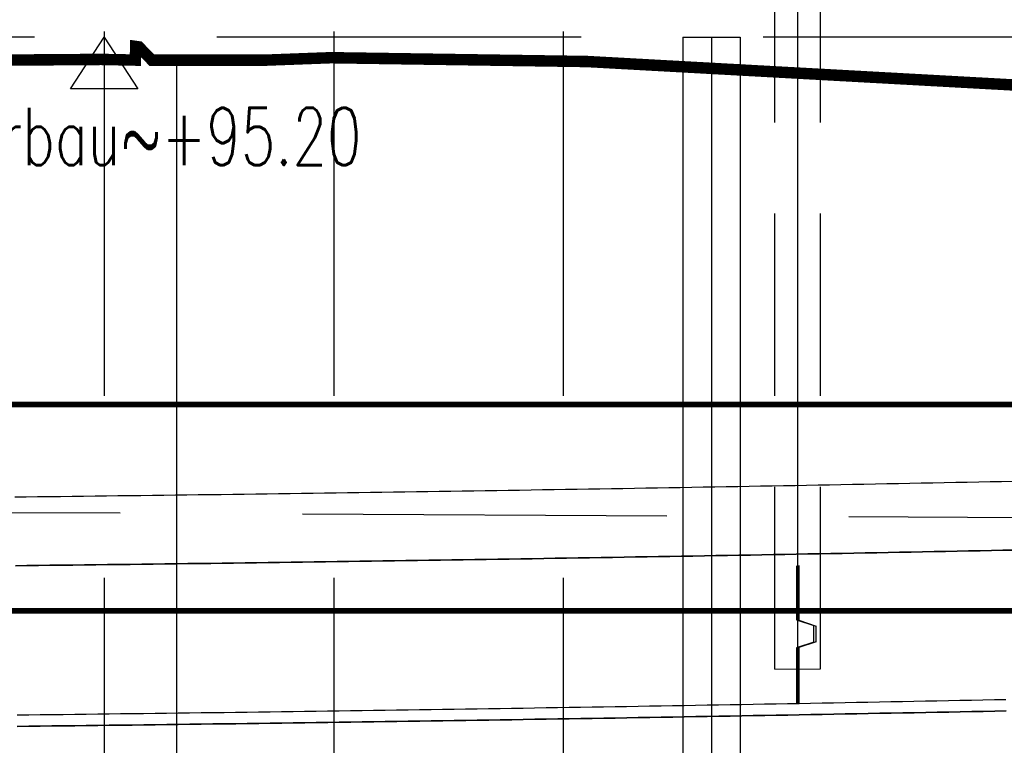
# Model space of a CAD drawing. Header units: metres. Extents: x 3458045 to 3462392, y 5482308 to 5484762.
# Tile 361 of 458: x 3461186 to 3461195, y 5483999 to 5484005. Entities that reach past the tile are written whole.
import ezdxf

# ---------------------------------------------------------------- set-up
doc = ezdxf.new("R2010")
doc.units = ezdxf.units.M
for name, pattern in [('AUSGEZOGEN', [2, 1, 1]), ('VERDECKT', [9.525, 6.35, -3.175]), ('VERDECKT2', [4.7625, 3.175, -1.5875])]:
    doc.linetypes.add(name, pattern=pattern)
doc.layers.get('0').update_dxf_attribs({"linetype": 'CONTINUOUS'})
for name, color, linetype in [('SP_BAUGRUBE-TEXT', 210, 'AUSGEZOGEN'), ('SP_BAUGRUBE-VERBAU', 210, 'AUSGEZOGEN'), ('SP_FUGENBÄNDER', 2, 'AUSGEZOGEN'), ('SP_GELÄNDE-BESTAND', 251, 'CONTINUOUS'), ('SP_GRADIENTE', 3, 'CONTINUOUS'), ('SP_HW10', 170, 'VERDECKT'), ('SP_HW100', 170, 'VERDECKT'), ('SP_Tangentenband', 1, 'CONTINUOUS'), ('SP_Trogwand_L7+8', 2, 'CONTINUOUS'), ('SP_Tunnelsohle_L6-Schnitt', 2, 'CONTINUOUS'), ('SP_Tunnelsohle_L7+8-Schnitt', 2, 'CONTINUOUS'), ('SP_Tunnelsohle_Sauberkeitsschicht', 1, 'CONTINUOUS')]:
    doc.layers.add(name, color=color, linetype=linetype)
doc.layers.add('SP_HILF', color=6, linetype='CONTINUOUS', plot=False)
doc.layers.add('SP_Höhenplan-Beschriftung-Linien-Bestandsgelände', color=7, linetype='CONTINUOUS', lineweight=25)
doc.styles.add('SP_F', font='romans.shx', dxfattribs={"width": 0.7, "bigfont": 'sp_f.shx'})
doc.linetypes.add('ZICKZACK', pattern='A,0.00254,-5.08,[131,ltypeshp.shx,S=5.08,R=0,X=-5.08,Y=0],-10.16,[131,ltypeshp.shx,S=5.08,R=180,X=5.08,Y=0],-5.08', length=20.32254)

# ---------------------------------------------------------------- blocks, each defined once
blk = doc.blocks.new('SOF_LEVELMARK_FINISHED')
at = {"color": 0, "linetype": 'Continuous'}
for p, q in [((0, 0), (-0.65, 1)), ((-0.65, 1), (0.65, 1)), ((0.65, 1), (0, 0))]:
    blk.add_line(p, q, dxfattribs=at)

msp = doc.modelspace()

# ---------------------------------------------------------------- linework, layer by layer
at = {"layer": 'SP_BAUGRUBE-VERBAU', "linetype": 'VERDECKT2'}
for p, q in [((3461187.1417, 5484005.0371), (3461187.1417, 5483993.1068)), ((3461189.1417, 5484005.0371), (3461189.1417, 5483993.0968)), ((3461191.1417, 5484005.0371), (3461191.1417, 5483993.0868)), ((3461243.6844, 5484004.9871), (3461183.1417, 5484004.9871))]:
    msp.add_line(p, q, dxfattribs=at)
at = {"layer": 'SP_BAUGRUBE-VERBAU'}
for p, q in [((3461192.1844, 5484004.9871), (3461192.1844, 5483993.0868)), ((3461192.1844, 5484004.9871), (3461192.6844, 5484004.9871)), ((3461192.6844, 5484004.9871), (3461192.6844, 5483993.0868))]:
    msp.add_line(p, q, dxfattribs=at)
at = {"layer": 'SP_BAUGRUBE-VERBAU', "linetype": 'ZICKZACK', "ltscale": 0.2}
msp.add_line((3461192.4344, 5484004.9871), (3461192.4344, 5483993.0868), dxfattribs=at)
at = {"layer": 'SP_FUGENBÄNDER', "color": 1, "linetype": 'VERDECKT2', "ltscale": 0.5}
for p, q in [((3461192.9844, 5483999.4808), (3461192.9844, 5484006.1824)), ((3461193.3844, 5483999.4809), (3461193.3844, 5484006.1825))]:
    msp.add_line(p, q, dxfattribs=at)
at = {"layer": 'SP_FUGENBÄNDER'}
msp.add_lwpolyline([(3461192.9844, 5483999.4808), (3461193.3844, 5483999.4809)], dxfattribs=at)
at = {"layer": 'SP_GELÄNDE-BESTAND', "const_width": 0.1}
msp.add_lwpolyline([(3461186.2954, 5484004.7871), (3461187.1142, 5484004.793), (3461187.4133, 5484004.7871), (3461187.4165, 5484004.9059), (3461187.4434, 5484004.9021), (3461187.5571, 5484004.7871), (3461187.773, 5484004.7871), (3461188.2738, 5484004.7871), (3461188.5611, 5484004.7871), (3461189.1164, 5484004.8079), (3461189.1844, 5484004.8069), (3461191.3513, 5484004.7745), (3461194.1844, 5484004.6188), (3461199.1844, 5484004.344)], dxfattribs=at)
at = {"layer": 'SP_GRADIENTE'}
msp.add_lwpolyline([(3461186.3619, 5484000.9808), (3461186.4619, 5484000.9819), (3461186.5619, 5484000.9831), (3461186.6619, 5484000.9842), (3461186.7619, 5484000.9854), (3461186.8619, 5484000.9866), (3461186.9619, 5484000.9878), (3461187.0619, 5484000.989), (3461187.1619, 5484000.9902), (3461187.2619, 5484000.9914), (3461187.3619, 5484000.9927), (3461187.4619, 5484000.9939), (3461187.5619, 5484000.9951), (3461187.6619, 5484000.9964), (3461187.7619, 5484000.9977), (3461187.8619, 5484000.999), (3461187.9619, 5484001.0003), (3461188.0619, 5484001.0016), (3461188.1619, 5484001.0029), (3461188.2619, 5484001.0042), (3461188.3619, 5484001.0055), (3461188.4619, 5484001.0069), (3461188.5619, 5484001.0082), (3461188.6619, 5484001.0096), (3461188.7619, 5484001.011), (3461188.8619, 5484001.0124), (3461188.9619, 5484001.0137), (3461189.0619, 5484001.0152), (3461189.1619, 5484001.0166), (3461189.2619, 5484001.018), (3461189.3619, 5484001.0194), (3461189.4619, 5484001.0209), (3461189.5619, 5484001.0223), (3461189.6619, 5484001.0238), (3461189.7619, 5484001.0252), (3461189.8619, 5484001.0267), (3461189.9619, 5484001.0282), (3461190.0619, 5484001.0297), (3461190.1619, 5484001.0312), (3461190.2619, 5484001.0328), (3461190.3619, 5484001.0343), (3461190.4619, 5484001.0358), (3461190.5619, 5484001.0374), (3461190.6619, 5484001.0389), (3461190.7619, 5484001.0405), (3461190.8619, 5484001.0421), (3461190.9619, 5484001.0437), (3461191.0619, 5484001.0453), (3461191.1619, 5484001.0469), (3461191.2619, 5484001.0485), (3461191.3619, 5484001.0502), (3461191.4619, 5484001.0518), (3461191.5619, 5484001.0534), (3461191.6619, 5484001.0551), (3461191.7619, 5484001.0568), (3461191.8619, 5484001.0585), (3461191.9619, 5484001.0601), (3461192.0619, 5484001.0618), (3461192.1619, 5484001.0636), (3461192.2619, 5484001.0653), (3461192.3619, 5484001.067), (3461192.4619, 5484001.0688), (3461192.5619, 5484001.0705), (3461192.6619, 5484001.0723), (3461192.7619, 5484001.074), (3461192.8619, 5484001.0758), (3461192.9619, 5484001.0776), (3461193.0619, 5484001.0794), (3461193.1619, 5484001.0812), (3461193.2619, 5484001.083), (3461193.3619, 5484001.0849), (3461193.4619, 5484001.0867), (3461193.5619, 5484001.0885), (3461193.6619, 5484001.0904), (3461193.7619, 5484001.0923), (3461193.8619, 5484001.0942), (3461193.9619, 5484001.096), (3461194.0619, 5484001.0979), (3461194.1619, 5484001.0998), (3461194.2619, 5484001.1018), (3461194.3619, 5484001.1037), (3461194.4619, 5484001.1056), (3461194.5619, 5484001.1076), (3461194.6619, 5484001.1095), (3461194.7619, 5484001.1115), (3461194.8619, 5484001.1135), (3461194.9619, 5484001.1155), (3461195.0619, 5484001.1175)], dxfattribs=at)
at = {"layer": 'SP_HILF', "color": 1}
for points in [[(3461195.0739, 5484000.5176), (3461194.9739, 5484000.5156), (3461194.8738, 5484000.5136), (3461194.7737, 5484000.5116), (3461194.6737, 5484000.5097), (3461194.5736, 5484000.5077), (3461194.4736, 5484000.5057), (3461194.3735, 5484000.5038), (3461194.2735, 5484000.5019), (3461194.1734, 5484000.5), (3461194.0733, 5484000.498), (3461193.9733, 5484000.4961), (3461193.8732, 5484000.4943), (3461193.7732, 5484000.4924), (3461193.6731, 5484000.4905), (3461193.573, 5484000.4886), (3461193.473, 5484000.4868), (3461193.3729, 5484000.485), (3461193.2729, 5484000.4831), (3461193.1728, 5484000.4813), (3461193.0727, 5484000.4795), (3461192.9727, 5484000.4777), (3461192.8726, 5484000.4759), (3461192.7726, 5484000.4741), (3461192.6725, 5484000.4724), (3461192.5724, 5484000.4706), (3461192.4724, 5484000.4688), (3461192.3723, 5484000.4671), (3461192.2723, 5484000.4654), (3461192.1722, 5484000.4636), (3461192.0721, 5484000.4619), (3461191.9721, 5484000.4602), (3461191.872, 5484000.4585), (3461191.772, 5484000.4569), (3461191.6719, 5484000.4552), (3461191.5718, 5484000.4535), (3461191.4718, 5484000.4519), (3461191.3717, 5484000.4502), (3461191.2717, 5484000.4486), (3461191.1716, 5484000.447), (3461191.0715, 5484000.4454), (3461190.9715, 5484000.4438), (3461190.8714, 5484000.4422), (3461190.7714, 5484000.4406), (3461190.6713, 5484000.439), (3461190.5713, 5484000.4375), (3461190.4712, 5484000.4359), (3461190.3711, 5484000.4344), (3461190.2711, 5484000.4328), (3461190.171, 5484000.4313), (3461190.071, 5484000.4298), (3461189.9709, 5484000.4283), (3461189.8708, 5484000.4268), (3461189.7708, 5484000.4253), (3461189.6707, 5484000.4238), (3461189.5707, 5484000.4224), (3461189.4706, 5484000.4209), (3461189.3705, 5484000.4195), (3461189.2705, 5484000.418), (3461189.1704, 5484000.4166), (3461189.0704, 5484000.4152), (3461188.9703, 5484000.4138), (3461188.8702, 5484000.4124), (3461188.7702, 5484000.411), (3461188.6701, 5484000.4097), (3461188.5701, 5484000.4083), (3461188.47, 5484000.4069), (3461188.3699, 5484000.4056), (3461188.2699, 5484000.4043), (3461188.1698, 5484000.4029), (3461188.0698, 5484000.4016), (3461187.9697, 5484000.4003), (3461187.8696, 5484000.399), (3461187.7696, 5484000.3977), (3461187.6695, 5484000.3965), (3461187.5695, 5484000.3952), (3461187.4694, 5484000.3939), (3461187.3693, 5484000.3927), (3461187.2693, 5484000.3915), (3461187.1692, 5484000.3902), (3461187.0692, 5484000.389), (3461186.9691, 5484000.3878), (3461186.869, 5484000.3866), (3461186.769, 5484000.3854), (3461186.6689, 5484000.3843), (3461186.5689, 5484000.3831), (3461186.4688, 5484000.3819), (3461186.3688, 5484000.3808)], [(3461186.3835, 5483999.0809), (3461186.4837, 5483999.082), (3461186.5839, 5483999.0832), (3461186.6841, 5483999.0843), (3461186.7843, 5483999.0855), (3461186.8845, 5483999.0867), (3461186.9846, 5483999.0879), (3461187.0848, 5483999.0891), (3461187.185, 5483999.0903), (3461187.2852, 5483999.0916), (3461187.3854, 5483999.0928), (3461187.4856, 5483999.094), (3461187.5858, 5483999.0953), (3461187.686, 5483999.0966), (3461187.7861, 5483999.0978), (3461187.8863, 5483999.0991), (3461187.9865, 5483999.1004), (3461188.0867, 5483999.1017), (3461188.1869, 5483999.103), (3461188.2871, 5483999.1044), (3461188.3873, 5483999.1057), (3461188.4875, 5483999.1071), (3461188.5877, 5483999.1084), (3461188.6878, 5483999.1098), (3461188.788, 5483999.1112), (3461188.8882, 5483999.1125), (3461188.9884, 5483999.1139), (3461189.0886, 5483999.1153), (3461189.1888, 5483999.1168), (3461189.289, 5483999.1182), (3461189.3892, 5483999.1196), (3461189.4893, 5483999.1211), (3461189.5895, 5483999.1225), (3461189.6897, 5483999.124), (3461189.7899, 5483999.1255), (3461189.8901, 5483999.1269), (3461189.9903, 5483999.1284), (3461190.0905, 5483999.1299), (3461190.1907, 5483999.1315), (3461190.2909, 5483999.133), (3461190.391, 5483999.1345), (3461190.4912, 5483999.1361), (3461190.5914, 5483999.1376), (3461190.6916, 5483999.1392), (3461190.7918, 5483999.1408), (3461190.892, 5483999.1423), (3461190.9922, 5483999.1439), (3461191.0924, 5483999.1455), (3461191.1925, 5483999.1471), (3461191.2927, 5483999.1488), (3461191.3929, 5483999.1504), (3461191.4931, 5483999.1521), (3461191.5933, 5483999.1537), (3461191.6935, 5483999.1554), (3461191.7937, 5483999.157), (3461191.8939, 5483999.1587), (3461191.9941, 5483999.1604), (3461192.0942, 5483999.1621), (3461192.1944, 5483999.1638), (3461192.2946, 5483999.1656), (3461192.3948, 5483999.1673), (3461192.495, 5483999.169), (3461192.5952, 5483999.1708), (3461192.6954, 5483999.1726), (3461192.7956, 5483999.1743), (3461192.8958, 5483999.1761), (3461192.9959, 5483999.1779), (3461193.0961, 5483999.1797), (3461193.1963, 5483999.1815), (3461193.2965, 5483999.1833), (3461193.3967, 5483999.1852), (3461193.4969, 5483999.187), (3461193.5971, 5483999.1889), (3461193.6973, 5483999.1907), (3461193.7974, 5483999.1926), (3461193.8976, 5483999.1945), (3461193.9978, 5483999.1964), (3461194.098, 5483999.1983), (3461194.1982, 5483999.2002), (3461194.2984, 5483999.2021), (3461194.3986, 5483999.204), (3461194.4988, 5483999.206), (3461194.599, 5483999.2079), (3461194.6991, 5483999.2099), (3461194.7993, 5483999.2119), (3461194.8995, 5483999.2139), (3461194.9997, 5483999.2158)]]:
    msp.add_lwpolyline(points, dxfattribs=at)
at = {"layer": 'SP_HILF', "color": 6}
msp.add_lwpolyline([(3461195.0017, 5483999.1159), (3461194.9015, 5483999.1139), (3461194.8013, 5483999.1119), (3461194.7011, 5483999.1099), (3461194.6009, 5483999.108), (3461194.5007, 5483999.106), (3461194.4005, 5483999.1041), (3461194.3003, 5483999.1021), (3461194.2001, 5483999.1002), (3461194.0999, 5483999.0983), (3461193.9997, 5483999.0964), (3461193.8995, 5483999.0945), (3461193.7993, 5483999.0926), (3461193.6991, 5483999.0907), (3461193.5989, 5483999.0889), (3461193.4987, 5483999.087), (3461193.3985, 5483999.0852), (3461193.2983, 5483999.0834), (3461193.1981, 5483999.0815), (3461193.0979, 5483999.0797), (3461192.9977, 5483999.0779), (3461192.8975, 5483999.0761), (3461192.7973, 5483999.0743), (3461192.6971, 5483999.0726), (3461192.5969, 5483999.0708), (3461192.4967, 5483999.0691), (3461192.3965, 5483999.0673), (3461192.2963, 5483999.0656), (3461192.1961, 5483999.0639), (3461192.0959, 5483999.0621), (3461191.9957, 5483999.0604), (3461191.8955, 5483999.0587), (3461191.7953, 5483999.0571), (3461191.6952, 5483999.0554), (3461191.595, 5483999.0537), (3461191.4948, 5483999.0521), (3461191.3946, 5483999.0504), (3461191.2944, 5483999.0488), (3461191.1942, 5483999.0472), (3461191.094, 5483999.0455), (3461190.9938, 5483999.0439), (3461190.8936, 5483999.0423), (3461190.7934, 5483999.0408), (3461190.6932, 5483999.0392), (3461190.593, 5483999.0376), (3461190.4928, 5483999.0361), (3461190.3926, 5483999.0345), (3461190.2924, 5483999.033), (3461190.1922, 5483999.0315), (3461190.092, 5483999.03), (3461189.9918, 5483999.0284), (3461189.8916, 5483999.027), (3461189.7914, 5483999.0255), (3461189.6912, 5483999.024), (3461189.591, 5483999.0225), (3461189.4908, 5483999.0211), (3461189.3906, 5483999.0196), (3461189.2904, 5483999.0182), (3461189.1902, 5483999.0168), (3461189.09, 5483999.0153), (3461188.9898, 5483999.0139), (3461188.8896, 5483999.0125), (3461188.7894, 5483999.0112), (3461188.6892, 5483999.0098), (3461188.589, 5483999.0084), (3461188.4888, 5483999.0071), (3461188.3886, 5483999.0057), (3461188.2884, 5483999.0044), (3461188.1882, 5483999.0031), (3461188.088, 5483999.0017), (3461187.9878, 5483999.0004), (3461187.8876, 5483998.9991), (3461187.7874, 5483998.9978), (3461187.6872, 5483998.9966), (3461187.587, 5483998.9953), (3461187.4868, 5483998.994), (3461187.3866, 5483998.9928), (3461187.2864, 5483998.9916), (3461187.1862, 5483998.9903), (3461187.086, 5483998.9891), (3461186.9858, 5483998.9879), (3461186.8856, 5483998.9867), (3461186.7854, 5483998.9855), (3461186.6852, 5483998.9844), (3461186.585, 5483998.9832), (3461186.4848, 5483998.982), (3461186.3846, 5483998.9809)], dxfattribs=at)
at = {"layer": 'SP_HW10', "lineweight": 30, "const_width": 0.05}
msp.add_lwpolyline([(3460947.0765, 5483999.9867), (3461463.4646, 5483999.9867)], dxfattribs=at)
at = {"layer": 'SP_HW100', "lineweight": 30, "const_width": 0.05}
msp.add_lwpolyline([(3460947.0765, 5484001.7867), (3461463.4646, 5484001.7867)], dxfattribs=at)
at = {"layer": 'SP_Höhenplan-Beschriftung-Linien-Bestandsgelände'}
msp.add_line((3461187.773, 5484004.7871), (3461187.773, 5483956.0493), dxfattribs=at)
at = {"layer": 'SP_Tangentenband', "color": 7, "linetype": 'VERDECKT2'}
msp.add_lwpolyline([(3461169.8189, 5484000.9278), (3461202.319, 5484000.7653), (3461234.819, 5484002.6973)], dxfattribs=at)
at = {"layer": 'SP_Trogwand_L7+8', "color": 2}
msp.add_line((3461193.1844, 5484005.4323), (3461193.1844, 5484000.3815), dxfattribs=at)
at = {"layer": 'SP_Tunnelsohle_L6-Schnitt'}
for points in [[(3461186.3688, 5484000.3808), (3461186.4688, 5484000.3819), (3461186.5689, 5484000.3831), (3461186.6689, 5484000.3843), (3461186.769, 5484000.3854), (3461186.869, 5484000.3866), (3461186.9691, 5484000.3878), (3461187.0692, 5484000.389), (3461187.1692, 5484000.3902), (3461187.2693, 5484000.3915), (3461187.3693, 5484000.3927), (3461187.4694, 5484000.3939), (3461187.5695, 5484000.3952), (3461187.6695, 5484000.3965), (3461187.7696, 5484000.3977), (3461187.8696, 5484000.399), (3461187.9697, 5484000.4003), (3461188.0698, 5484000.4016), (3461188.1698, 5484000.4029), (3461188.2699, 5484000.4043), (3461188.3699, 5484000.4056), (3461188.47, 5484000.4069), (3461188.5701, 5484000.4083), (3461188.6701, 5484000.4097), (3461188.7702, 5484000.411), (3461188.8702, 5484000.4124), (3461188.9703, 5484000.4138), (3461189.0704, 5484000.4152), (3461189.1704, 5484000.4166), (3461189.2705, 5484000.418), (3461189.3705, 5484000.4195), (3461189.4706, 5484000.4209), (3461189.5707, 5484000.4224), (3461189.6707, 5484000.4238), (3461189.7708, 5484000.4253), (3461189.8708, 5484000.4268), (3461189.9709, 5484000.4283), (3461190.071, 5484000.4298), (3461190.171, 5484000.4313), (3461190.2711, 5484000.4328), (3461190.3711, 5484000.4344), (3461190.4712, 5484000.4359), (3461190.5713, 5484000.4375), (3461190.6713, 5484000.439), (3461190.7714, 5484000.4406), (3461190.8714, 5484000.4422), (3461190.9715, 5484000.4438), (3461191.0715, 5484000.4454), (3461191.1716, 5484000.447), (3461191.2717, 5484000.4486), (3461191.3717, 5484000.4502), (3461191.4718, 5484000.4519), (3461191.5718, 5484000.4535), (3461191.6719, 5484000.4552), (3461191.772, 5484000.4569), (3461191.872, 5484000.4585), (3461191.9721, 5484000.4602), (3461192.0721, 5484000.4619), (3461192.1722, 5484000.4636), (3461192.2723, 5484000.4654), (3461192.3723, 5484000.4671), (3461192.4724, 5484000.4688), (3461192.5724, 5484000.4706), (3461192.6725, 5484000.4724), (3461192.7726, 5484000.4741), (3461192.8726, 5484000.4759), (3461192.9727, 5484000.4777), (3461193.0727, 5484000.4795), (3461193.1728, 5484000.4813), (3461193.2729, 5484000.4831), (3461193.3729, 5484000.485), (3461193.473, 5484000.4868), (3461193.573, 5484000.4886), (3461193.6731, 5484000.4905), (3461193.7732, 5484000.4924), (3461193.8732, 5484000.4943), (3461193.9733, 5484000.4961), (3461194.0733, 5484000.498), (3461194.1734, 5484000.5), (3461194.2735, 5484000.5019), (3461194.3735, 5484000.5038), (3461194.4736, 5484000.5057), (3461194.5736, 5484000.5077), (3461194.6737, 5484000.5097), (3461194.7737, 5484000.5116), (3461194.8738, 5484000.5136), (3461194.9739, 5484000.5156), (3461195.0739, 5484000.5176)], [(3461186.3835, 5483999.0809), (3461186.4837, 5483999.082), (3461186.5839, 5483999.0832), (3461186.6841, 5483999.0843), (3461186.7843, 5483999.0855), (3461186.8845, 5483999.0867), (3461186.9846, 5483999.0879), (3461187.0848, 5483999.0891), (3461187.185, 5483999.0903), (3461187.2852, 5483999.0916), (3461187.3854, 5483999.0928), (3461187.4856, 5483999.094), (3461187.5858, 5483999.0953), (3461187.686, 5483999.0966), (3461187.7861, 5483999.0978), (3461187.8863, 5483999.0991), (3461187.9865, 5483999.1004), (3461188.0867, 5483999.1017), (3461188.1869, 5483999.103), (3461188.2871, 5483999.1044), (3461188.3873, 5483999.1057), (3461188.4875, 5483999.1071), (3461188.5877, 5483999.1084), (3461188.6878, 5483999.1098), (3461188.788, 5483999.1112), (3461188.8882, 5483999.1125), (3461188.9884, 5483999.1139), (3461189.0886, 5483999.1153), (3461189.1888, 5483999.1168), (3461189.289, 5483999.1182), (3461189.3892, 5483999.1196), (3461189.4893, 5483999.1211), (3461189.5895, 5483999.1225), (3461189.6897, 5483999.124), (3461189.7899, 5483999.1255), (3461189.8901, 5483999.1269), (3461189.9903, 5483999.1284), (3461190.0905, 5483999.1299), (3461190.1907, 5483999.1315), (3461190.2909, 5483999.133), (3461190.391, 5483999.1345), (3461190.4912, 5483999.1361), (3461190.5914, 5483999.1376), (3461190.6916, 5483999.1392), (3461190.7918, 5483999.1408), (3461190.892, 5483999.1423), (3461190.9922, 5483999.1439), (3461191.0924, 5483999.1455), (3461191.1925, 5483999.1471), (3461191.2927, 5483999.1488), (3461191.3929, 5483999.1504), (3461191.4931, 5483999.1521), (3461191.5933, 5483999.1537), (3461191.6935, 5483999.1554), (3461191.7937, 5483999.157), (3461191.8939, 5483999.1587), (3461191.9941, 5483999.1604), (3461192.0942, 5483999.1621), (3461192.1944, 5483999.1638), (3461192.2946, 5483999.1656), (3461192.3948, 5483999.1673), (3461192.495, 5483999.169), (3461192.5952, 5483999.1708), (3461192.6954, 5483999.1726), (3461192.7956, 5483999.1743), (3461192.8958, 5483999.1761), (3461192.9959, 5483999.1779), (3461193.0961, 5483999.1797), (3461193.1963, 5483999.1815), (3461193.2965, 5483999.1833), (3461193.3967, 5483999.1852), (3461193.4969, 5483999.187), (3461193.5971, 5483999.1889), (3461193.6973, 5483999.1907), (3461193.7974, 5483999.1926), (3461193.8976, 5483999.1945), (3461193.9978, 5483999.1964), (3461194.098, 5483999.1983), (3461194.1982, 5483999.2002), (3461194.2984, 5483999.2021), (3461194.3986, 5483999.204), (3461194.4988, 5483999.206), (3461194.599, 5483999.2079), (3461194.6991, 5483999.2099), (3461194.7993, 5483999.2119), (3461194.8995, 5483999.2139), (3461194.9997, 5483999.2158)]]:
    msp.add_lwpolyline(points, dxfattribs=at)
at = {"layer": 'SP_Tunnelsohle_L7+8-Schnitt', "color": 1}
for p, q in [((3461193.1744, 5484000.3811), (3461193.1744, 5483999.9088)), ((3461193.1944, 5484000.3819), (3461193.1944, 5483999.9055)), ((3461193.1744, 5483999.9088), (3461193.3244, 5483999.8588)), ((3461193.1944, 5483999.9055), (3461193.3444, 5483999.8555)), ((3461193.3244, 5483999.7155), (3461193.3244, 5483999.8588)), ((3461193.3444, 5483999.7188), (3461193.3444, 5483999.8555)), ((3461193.3244, 5483999.7155), (3461193.1744, 5483999.6655)), ((3461193.3444, 5483999.7188), (3461193.1944, 5483999.6688)), ((3461193.1744, 5483999.6655), (3461193.1744, 5483999.1803)), ((3461193.1944, 5483999.6688), (3461193.1944, 5483999.181))]:
    msp.add_line(p, q, dxfattribs=at)
at = {"layer": 'SP_Tunnelsohle_L7+8-Schnitt'}
msp.add_line((3461193.1844, 5484000.3815), (3461193.1844, 5483999.1806), dxfattribs=at)
at = {"layer": 'SP_Tunnelsohle_Sauberkeitsschicht'}
msp.add_lwpolyline([(3461186.3846, 5483998.9809), (3461186.4848, 5483998.982), (3461186.585, 5483998.9832), (3461186.6852, 5483998.9844), (3461186.7854, 5483998.9855), (3461186.8856, 5483998.9867), (3461186.9858, 5483998.9879), (3461187.086, 5483998.9891), (3461187.1862, 5483998.9903), (3461187.2864, 5483998.9916), (3461187.3866, 5483998.9928), (3461187.4868, 5483998.994), (3461187.587, 5483998.9953), (3461187.6872, 5483998.9966), (3461187.7874, 5483998.9978), (3461187.8876, 5483998.9991), (3461187.9878, 5483999.0004), (3461188.088, 5483999.0017), (3461188.1882, 5483999.0031), (3461188.2884, 5483999.0044), (3461188.3886, 5483999.0057), (3461188.4888, 5483999.0071), (3461188.589, 5483999.0084), (3461188.6892, 5483999.0098), (3461188.7894, 5483999.0112), (3461188.8896, 5483999.0125), (3461188.9898, 5483999.0139), (3461189.09, 5483999.0153), (3461189.1902, 5483999.0168), (3461189.2904, 5483999.0182), (3461189.3906, 5483999.0196), (3461189.4908, 5483999.0211), (3461189.591, 5483999.0225), (3461189.6912, 5483999.024), (3461189.7914, 5483999.0255), (3461189.8916, 5483999.027), (3461189.9918, 5483999.0284), (3461190.092, 5483999.03), (3461190.1922, 5483999.0315), (3461190.2924, 5483999.033), (3461190.3926, 5483999.0345), (3461190.4928, 5483999.0361), (3461190.593, 5483999.0376), (3461190.6932, 5483999.0392), (3461190.7934, 5483999.0408), (3461190.8936, 5483999.0423), (3461190.9938, 5483999.0439), (3461191.094, 5483999.0455), (3461191.1942, 5483999.0472), (3461191.2944, 5483999.0488), (3461191.3946, 5483999.0504), (3461191.4948, 5483999.0521), (3461191.595, 5483999.0537), (3461191.6952, 5483999.0554), (3461191.7953, 5483999.0571), (3461191.8955, 5483999.0587), (3461191.9957, 5483999.0604), (3461192.0959, 5483999.0621), (3461192.1961, 5483999.0639), (3461192.2963, 5483999.0656), (3461192.3965, 5483999.0673), (3461192.4967, 5483999.0691), (3461192.5969, 5483999.0708), (3461192.6971, 5483999.0726), (3461192.7973, 5483999.0743), (3461192.8975, 5483999.0761), (3461192.9977, 5483999.0779), (3461193.0979, 5483999.0797), (3461193.1981, 5483999.0815), (3461193.2983, 5483999.0834), (3461193.3985, 5483999.0852), (3461193.4987, 5483999.087), (3461193.5989, 5483999.0889), (3461193.6991, 5483999.0907), (3461193.7993, 5483999.0926), (3461193.8995, 5483999.0945), (3461193.9997, 5483999.0964), (3461194.0999, 5483999.0983), (3461194.2001, 5483999.1002), (3461194.3003, 5483999.1021), (3461194.4005, 5483999.1041), (3461194.5007, 5483999.106), (3461194.6009, 5483999.108), (3461194.7011, 5483999.1099), (3461194.8013, 5483999.1119), (3461194.9015, 5483999.1139), (3461195.0017, 5483999.1159)], dxfattribs=at)

# ---------------------------------------------------------------- block references
at = {"layer": 'SP_BAUGRUBE-TEXT', "linetype": 'AUSGEZOGEN', "xscale": 0.4500000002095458, "yscale": 0.4500000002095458, "zscale": 0.4500000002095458, "rotation": 180}
msp.add_blockref('SOF_LEVELMARK_FINISHED', (3461187.1417, 5484004.9871), dxfattribs=at)

# ---------------------------------------------------------------- texts
at = {"layer": 'SP_BAUGRUBE-TEXT', "linetype": 'AUSGEZOGEN', "insert": (3461187.095, 5484004.1221), "char_height": 0.5, "attachment_point": 5, "style": 'SP_F'}
msp.add_mtext('OK Verbau~{\\A1;+95.20}', dxfattribs=at)

doc.saveas('drawing.dxf')
